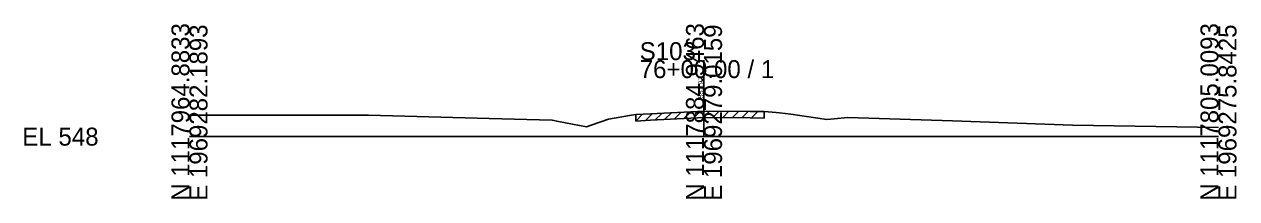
# Model space of a CAD drawing. Extents: x -26 to 163, y -10 to 45020.
# Drawn here: x -25.7 to 162.8, y 34990.3 to 35017.5 of the extents above; entities that cross this region are included whole.
import ezdxf

# ---------------------------------------------------------------- set-up
doc = ezdxf.new("R2010")
doc.units = 0
for name, color, linetype in [('RD_GPK_XS_Cell', 7, 'Continuous'), ('RD_XS_ExGround', 7, 'Continuous'), ('RD_XS_ExPaveRet', 7, 'Continuous'), ('RD_XS_TX_Elev_EX', 7, 'Continuous')]:
    doc.layers.add(name, color=color, linetype=linetype)

msp = doc.modelspace()

# ---------------------------------------------------------------- linework, layer by layer
at = {"layer": 'RD_GPK_XS_Cell'}
for p, q in [((80, 35000), (80, 35011.92)), ((0, 35000), (80, 35000)), ((80, 35000), (160, 35000))]:
    msp.add_line(p, q, dxfattribs=at)
at = {"layer": 'RD_XS_ExGround'}
for p, q in [((0, 35003.37), (12.09, 35003.36)), ((12.09, 35003.36), (27.82, 35003.37)), ((27.82, 35003.37), (46.62, 35002.85)), ((65.16, 35002.71), (68.41, 35003.27)), ((68.41, 35003.27), (69.38, 35003.43)), ((69.38, 35003.43), (71.69, 35003.54)), ((71.69, 35003.54), (80.03, 35003.97)), ((80.03, 35003.97), (87.17, 35003.92)), ((87.17, 35003.92), (89.36, 35003.9)), ((89.36, 35003.9), (91.21, 35003.76)), ((91.21, 35003.76), (91.76, 35003.72)), ((91.76, 35003.72), (93.5, 35003.48)), ((93.5, 35003.48), (99.11, 35002.68)), ((100.23, 35002.78), (102.39, 35002.97)), ((102.39, 35002.97), (118.65, 35002.48)), ((46.62, 35002.85), (56.38, 35002.57)), ((56.38, 35002.57), (57.39, 35002.37)), ((57.39, 35002.37), (61.75, 35001.53)), ((61.75, 35001.53), (62.48, 35001.79)), ((62.48, 35001.79), (65.16, 35002.71)), ((99.11, 35002.68), (100.23, 35002.78)), ((118.65, 35002.48), (137.29, 35001.77)), ((137.29, 35001.77), (160, 35001.42))]:
    msp.add_line(p, q, dxfattribs=at)
at = {"layer": 'RD_XS_ExPaveRet'}
for p, q in [((69.38, 35002.43), (70.43, 35003.48)), ((69.38, 35002.43), (69.38, 35003.43)), ((70.88, 35002.5), (71.93, 35003.55)), ((71.69, 35002.54), (80.03, 35002.97)), ((72.38, 35002.57), (73.43, 35003.63)), ((73.88, 35002.65), (74.93, 35003.71)), ((75.38, 35002.73), (76.43, 35003.79)), ((76.88, 35002.81), (77.93, 35003.86)), ((78.38, 35002.89), (79.43, 35003.94)), ((79.88, 35002.97), (80.88, 35003.97)), ((80.03, 35002.97), (87.17, 35002.92)), ((81.38, 35002.96), (82.37, 35003.96)), ((82.88, 35002.95), (83.87, 35003.95)), ((84.38, 35002.94), (85.37, 35003.94)), ((85.88, 35002.93), (86.87, 35003.93)), ((87.38, 35002.92), (88.37, 35003.91)), ((89.36, 35003.9), (89.36, 35002.9)), ((69.38, 35002.43), (71.69, 35002.54)), ((87.17, 35002.92), (89.36, 35002.9))]:
    msp.add_line(p, q, dxfattribs=at)

# ---------------------------------------------------------------- texts
at = {"layer": 'RD_GPK_XS_Cell'}
for s, p in [('N 1117964.8833', (0, 34990)), ('E 1969282.1893', (2.8, 34990)), ('N 1117884.9463', (80, 34990)), ('E 1969279.0159', (82.8, 34990)), ('N 1117805.0093', (160, 34990)), ('E 1969275.8425', (162.8, 34990))]:
    msp.add_text(s, height=2.8, rotation=90, dxfattribs=at).set_placement(p)
for s, p in [('S103', (70, 35011.92)), ('76+00.00 / 1', (70, 35009.12)), ('EL 548', (-26, 34998.6))]:
    msp.add_text(s, height=2.8, dxfattribs=at).set_placement(p)
at = {"layer": 'RD_XS_TX_Elev_EX'}
msp.add_text('551.97', height=0.8, rotation=90, dxfattribs=at).set_placement((79.9, 35005.97))

doc.saveas('drawing.dxf')
